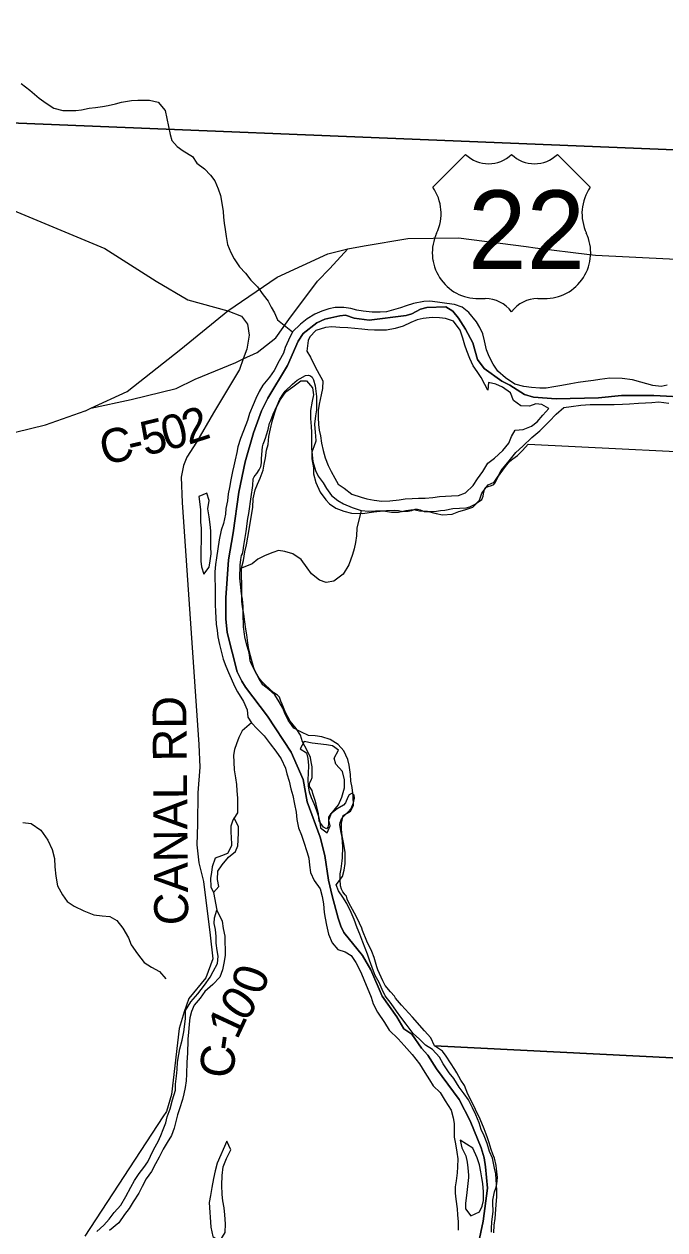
# Model space of a CAD drawing. Extents: x 1643459 to 2064572, y 425441 to 780708.
# Drawn here: x 1833460 to 1839127, y 574746 to 585413 of the extents above; entities that cross this region are included whole.
import ezdxf

# ---------------------------------------------------------------- set-up
doc = ezdxf.new("R2010")
doc.units = 0
for name, color, linetype in [('GM_X_Airport_Text_Class_2', 7, 'Continuous'), ('GM_X_City_Street', 7, 'Continuous'), ('GM_X_Minor_Lake', 7, 'Continuous'), ('GM_X_Section_Text', 7, 'Continuous'), ('GM_X_State_Route', 7, 'Continuous'), ('GM_X_Township_Subdivision_Text', 7, 'Continuous'), ('GM_X_Unincorporated_Text', 7, 'Continuous'), ('GM_X_US_Route', 7, 'Continuous'), ('RD_X_Text', 7, 'Continuous'), ('RD_X_Wall', 7, 'Continuous'), ('SH_Named_Boundary', 7, 'Continuous')]:
    doc.layers.add(name, color=color, linetype=linetype)

msp = doc.modelspace()

# ---------------------------------------------------------------- linework, layer by layer
at = {"layer": 'GM_X_City_Street'}
for points in [[(1839806, 585459), (1839838, 585377), (1839877, 585224), (1839960, 584790), (1839989, 584545), (1840064, 584268), (1839719, 584280), (1831305, 584622)], [(1831305, 584622), (1839719, 584280)], [(1837436, 574418), (1837519, 574823), (1837558, 575116), (1837542, 575303), (1837528, 575383), (1837501, 575472), (1837406, 575711), (1837307, 575898), (1837107, 576171), (1837031, 576292), (1836974, 576354), (1836888, 576477), (1836817, 576523), (1836757, 576630), (1836626, 576812), (1836526, 577045), (1836452, 577172), (1836287, 577378), (1836260, 577434), (1836238, 577503), (1836185, 577702), (1836152, 577841), (1836121, 578059), (1836078, 578220), (1835962, 578534), (1835929, 578731), (1835823, 578971), (1835613, 579291), (1835418, 579547), (1835386, 579599), (1835343, 579684), (1835255, 580032), (1835244, 580152), (1835245, 580339), (1835267, 580674), (1835310, 580914), (1835359, 581271), (1835414, 581540), (1835490, 581796), (1835559, 581993), (1835616, 582105), (1835790, 582394), (1835885, 582607), (1835929, 582677), (1836050, 582770), (1836120, 582804), (1836252, 582833), (1836302, 582837), (1836378, 582812), (1836512, 582795), (1836839, 582835), (1836889, 582851), (1836965, 582891), (1837021, 582906), (1837189, 582911), (1837251, 582873), (1837303, 582812), (1837364, 582715), (1837430, 582593), (1837471, 582446), (1837530, 582367), (1837686, 582254), (1837755, 582219), (1837887, 582136), (1837965, 582112), (1838165, 582098), (1838541, 582108), (1838745, 582127), (1839031, 582129), (1839362, 582111)], [(1839362, 582111), (1839031, 582129), (1838745, 582127), (1838541, 582108), (1838165, 582098), (1837965, 582112), (1837887, 582136), (1837755, 582219), (1837686, 582254), (1837530, 582367), (1837471, 582446), (1837430, 582593), (1837364, 582715), (1837303, 582812), (1837251, 582873), (1837189, 582911), (1837021, 582906), (1836965, 582891), (1836889, 582851), (1836839, 582835), (1836512, 582795), (1836378, 582812), (1836302, 582837), (1836252, 582833), (1836120, 582804), (1836050, 582770), (1835929, 582677), (1835885, 582607), (1835790, 582394), (1835616, 582105), (1835559, 581993), (1835490, 581796), (1835414, 581540), (1835359, 581271), (1835310, 580914), (1835267, 580674), (1835245, 580339), (1835244, 580152), (1835255, 580032), (1835343, 579684), (1835386, 579599), (1835418, 579547), (1835613, 579291), (1835823, 578971), (1835929, 578731), (1835962, 578534), (1836078, 578220), (1836121, 578059), (1836152, 577841), (1836185, 577702), (1836238, 577503), (1836260, 577434), (1836287, 577378), (1836452, 577172), (1836526, 577045), (1836626, 576812), (1836757, 576630), (1836817, 576523), (1836888, 576477), (1836974, 576354), (1837031, 576292), (1837107, 576171), (1837307, 575898), (1837406, 575711), (1837501, 575472), (1837528, 575383), (1837542, 575303), (1837558, 575116), (1837519, 574823), (1837436, 574418)]]:
    msp.add_lwpolyline(points, dxfattribs=at)
at = {"layer": 'GM_X_Minor_Lake'}
for points in [[(1834051, 582016), (1834407, 582093), (1834806, 582190), (1834974, 582273), (1835331, 582421), (1835398, 582453), (1835520, 582509), (1835687, 582638), (1835800, 582800), (1836056, 583140), (1836163, 583250), (1836323, 583425)], [(1835261, 582876), (1835384, 582831), (1835436, 582759), (1835451, 582660), (1835430, 582538), (1835398, 582453), (1835365, 582358), (1835136, 581975), (1834986, 581716), (1834900, 581582), (1834871, 581508), (1834850, 581406), (1834859, 581182), (1835005, 579040), (1835014, 578838), (1834996, 578613), (1834994, 578335), (1834989, 578152), (1835004, 577994), (1835047, 577829), (1835106, 577354), (1835130, 577143), (1835067, 576977), (1834918, 576794), (1834875, 576676), (1834832, 576528), (1834762, 575943), (1834719, 575793), (1834688, 575747)], [(1834688, 575747), (1833997, 574691)]]:
    msp.add_lwpolyline(points, dxfattribs=at)
at = {"layer": 'GM_X_State_Route'}
for points in [[(1839603, 576247), (1837091, 576373), (1837058, 576446), (1837000, 576508), (1836895, 576628), (1836863, 576664), (1836797, 576735), (1836745, 576797), (1836735, 576813), (1836700, 576853), (1836654, 576907), (1836632, 576948), (1836589, 577046), (1836581, 577074), (1836555, 577156), (1836535, 577210), (1836492, 577300), (1836454, 577394), (1836448, 577414), (1836405, 577503), (1836383, 577549), (1836333, 577639), (1836318, 577673), (1836310, 577697), (1836300, 577709), (1836280, 577735), (1836268, 577759), (1836258, 577791), (1836254, 577845), (1836255, 577895), (1836265, 577941), (1836273, 578012), (1836275, 578037), (1836280, 578135), (1836274, 578219), (1836264, 578261), (1836253, 578329), (1836255, 578349), (1836271, 578387), (1836319, 578437), (1836353, 578475), (1836372, 578523), (1836382, 578565), (1836378, 578591), (1836360, 578609), (1836336, 578595), (1836322, 578573), (1836302, 578525), (1836284, 578503), (1836229, 578470), (1836169, 578424), (1836153, 578398), (1836151, 578332), (1836145, 578310), (1836133, 578294), (1836107, 578308), (1836085, 578340), (1836071, 578366), (1836065, 578426), (1836044, 578512), (1836034, 578544), (1836014, 578605), (1836008, 578633), (1835996, 578651), (1835984, 578669), (1835984, 578699), (1835999, 578725), (1836009, 578749), (1836009, 578779), (1836007, 578843), (1835999, 578887), (1835992, 578925), (1835976, 578963), (1835942, 579025), (1835922, 579063), (1835905, 579123), (1835867, 579181), (1835813, 579246), (1835771, 579322), (1835742, 579398), (1835730, 579422), (1835726, 579442), (1835718, 579458), (1835700, 579476), (1835670, 579496), (1835632, 579530), (1835593, 579567), (1835563, 579597), (1835539, 579627), (1835519, 579663), (1835472, 579751), (1835460, 579781), (1835452, 579833), (1835446, 579863), (1835430, 579919), (1835413, 579993), (1835409, 580016), (1835401, 580080), (1835396, 580202), (1835396, 580260), (1835392, 580326), (1835383, 580374), (1835375, 580458), (1835369, 580512), (1835372, 580628), (1835376, 580678), (1835384, 580712), (1835390, 580728), (1835398, 580756), (1835403, 580802), (1835423, 580923), (1835440, 581039), (1835446, 581085), (1835467, 581231), (1835483, 581331), (1835487, 581389), (1835494, 581409), (1835504, 581421), (1835518, 581437), (1835538, 581469), (1835554, 581499), (1835560, 581533), (1835560, 581549), (1835560, 581571), (1835569, 581673), (1835573, 581697), (1835581, 581713), (1835595, 581749), (1835603, 581779), (1835617, 581827), (1835630, 581884), (1835642, 581906), (1835662, 581962), (1835697, 582040), (1835721, 582094), (1835755, 582146), (1835769, 582166), (1835833, 582228), (1835874, 582263), (1835902, 582279), (1835950, 582305), (1835974, 582307), (1835994, 582303), (1836008, 582289), (1836020, 582267), (1836035, 582213), (1836045, 582119), (1836046, 582000), (1836036, 581947), (1836028, 581873), (1836033, 581801), (1836037, 581771), (1836041, 581725), (1836023, 581673), (1836005, 581627), (1836004, 581567), (1836018, 581489), (1836018, 581435), (1836039, 581357), (1836079, 581272), (1836129, 581204), (1836160, 581170), (1836218, 581132), (1836288, 581103), (1836356, 581087), (1836454, 581083), (1836554, 581098), (1836664, 581110), (1836738, 581113), (1836770, 581111), (1836810, 581101), (1836856, 581103), (1836890, 581110), (1836920, 581122), (1836940, 581122), (1836962, 581116), (1836998, 581100), (1837044, 581100), (1837106, 581103), (1837142, 581111), (1837182, 581113), (1837252, 581129), (1837370, 581134), (1837402, 581142), (1837442, 581162), (1837480, 581186), (1837507, 581209), (1837521, 581237), (1837525, 581275), (1837533, 581295), (1837545, 581313), (1837563, 581323), (1837593, 581331), (1837613, 581341), (1837629, 581361), (1837656, 581415), (1837694, 581467), (1837728, 581514), (1837754, 581544), (1837782, 581568), (1837824, 581598), (1837851, 581624), (1837869, 581640), (1837917, 581698), (1839939, 581596)], [(1837593, 574725), (1837594, 574757), (1837598, 574817), (1837608, 574909), (1837605, 574981), (1837607, 575009), (1837615, 575053), (1837621, 575083), (1837633, 575115), (1837640, 575151), (1837646, 575209), (1837638, 575287), (1837636, 575315), (1837619, 575379), (1837607, 575417), (1837591, 575457), (1837571, 575525), (1837559, 575559), (1837546, 575593), (1837528, 575639), (1837494, 575725), (1837453, 575812), (1837421, 575880), (1837385, 575946), (1837354, 576024), (1837324, 576070), (1837286, 576134), (1837270, 576166), (1837193, 576283), (1837161, 576327), (1837091, 576373), (1839603, 576247)]]:
    msp.add_lwpolyline(points, dxfattribs=at)
at = {"layer": 'GM_X_Township_Subdivision_Text'}
for points in [[(1835026, 580946), (1835022, 580663), (1835028, 580612), (1835048, 580548), (1835096, 580610), (1835106, 580664), (1835115, 580726), (1835111, 580790), (1835112, 580865), (1835110, 580929), (1835104, 580987), (1835097, 581053), (1835085, 581124), (1835096, 581198), (1835076, 581264), (1835004, 581235)], [(1835004, 581235), (1835021, 581118), (1835019, 581060), (1835020, 581008), (1835026, 580954), (1835026, 580946)], [(1835290, 578232), (1835295, 578144), (1835259, 578076), (1835205, 578056), (1835151, 578033), (1835124, 577959), (1835118, 577907), (1835109, 577856), (1835111, 577782), (1835135, 577732), (1835183, 577784), (1835169, 577846), (1835172, 577918), (1835212, 577974), (1835269, 578042), (1835329, 578094), (1835349, 578144), (1835352, 578194), (1835356, 578262), (1835356, 578312), (1835319, 578390)], [(1835319, 578390), (1835307, 578371), (1835288, 578317), (1835288, 578249), (1835290, 578232)]]:
    msp.add_lwpolyline(points, dxfattribs=at)
at = {"layer": 'GM_X_Unincorporated_Text'}
for points in [[(1839148, 582218), (1839094, 582208), (1839022, 582216), (1838968, 582231), (1838916, 582245), (1838842, 582266), (1838750, 582278), (1838640, 582281), (1838552, 582270), (1838496, 582260), (1838426, 582252), (1838359, 582243), (1838295, 582231), (1838217, 582216), (1838145, 582204), (1838077, 582194), (1838021, 582193), (1837949, 582199), (1837881, 582208), (1837801, 582228), (1837719, 582285), (1837650, 582342), (1837608, 582404), (1837573, 582474), (1837549, 582533), (1837531, 582611), (1837516, 582674), (1837490, 582730), (1837460, 582780), (1837393, 582861), (1837333, 582910), (1837267, 582934), (1837199, 582942), (1837115, 582953), (1837049, 582962), (1836995, 582960), (1836905, 582942), (1836839, 582921), (1836789, 582903), (1836727, 582885), (1836664, 582868), (1836608, 582864), (1836538, 582864), (1836460, 582873), (1836404, 582883), (1836351, 582896), (1836287, 582906), (1836211, 582907), (1836156, 582895), (1836092, 582875), (1836030, 582846), (1835964, 582806), (1835905, 582760), (1835835, 582692), (1835799, 582616), (1835770, 582552), (1835754, 582502), (1835717, 582434), (1835671, 582348), (1835629, 582290), (1835570, 582220), (1835540, 582162), (1835509, 582100), (1835485, 582046), (1835454, 581968), (1835436, 581906), (1835400, 581814), (1835375, 581746), (1835351, 581674)], [(1835973, 582614), (1835960, 582521), (1835992, 582467), (1836021, 582404), (1836053, 582350), (1836101, 582257), (1836100, 582189), (1836088, 582135), (1836069, 582051), (1836061, 581995), (1836061, 581932), (1836064, 581872), (1836070, 581820), (1836082, 581770), (1836089, 581707), (1836105, 581641), (1836122, 581575), (1836148, 581508), (1836176, 581454), (1836207, 581396), (1836239, 581343), (1836291, 581307), (1836359, 581256), (1836440, 581229), (1836492, 581213), (1836556, 581201), (1836624, 581194), (1836696, 581196), (1836776, 581205), (1836831, 581213), (1836893, 581217), (1836949, 581218), (1837007, 581220), (1837075, 581225), (1837135, 581233), (1837239, 581240), (1837301, 581242), (1837363, 581268), (1837432, 581331), (1837470, 581391), (1837516, 581455), (1837561, 581529), (1837619, 581573), (1837694, 581641), (1837746, 581707), (1837770, 581765), (1837803, 581821), (1837873, 581826), (1837949, 581856), (1837999, 581894), (1838048, 581954), (1838102, 582012), (1838038, 582048), (1837986, 582054), (1837930, 582033), (1837852, 582037), (1837788, 582082), (1837761, 582150), (1837691, 582201), (1837631, 582229), (1837567, 582242), (1837561, 582174), (1837535, 582224), (1837501, 582286), (1837468, 582339), (1837432, 582389), (1837402, 582456), (1837375, 582522), (1837357, 582574), (1837341, 582635), (1837316, 582707), (1837258, 582786), (1837188, 582808), (1837134, 582816), (1837068, 582819), (1836988, 582809), (1836936, 582798), (1836880, 582774), (1836812, 582742), (1836742, 582721), (1836666, 582707), (1836611, 582705), (1836559, 582706), (1836501, 582710), (1836447, 582715), (1836385, 582719), (1836323, 582727), (1836251, 582730), (1836183, 582734), (1836125, 582729), (1836041, 582703), (1836041, 582702)], [(1836041, 582702), (1835987, 582647), (1835973, 582614)], [(1835676, 579480), (1835624, 579527), (1835570, 579569), (1835538, 579622), (1835499, 579698), (1835479, 579759), (1835463, 579823), (1835448, 579881), (1835440, 579939), (1835429, 580010), (1835421, 580060), (1835411, 580126), (1835404, 580193), (1835392, 580257), (1835386, 580307), (1835387, 580373), (1835385, 580462), (1835382, 580528), (1835382, 580600), (1835399, 580667), (1835413, 580744), (1835427, 580807), (1835438, 580873), (1835448, 580925), (1835463, 581015), (1835473, 581083), (1835483, 581141), (1835486, 581212), (1835502, 581292), (1835523, 581342), (1835549, 581396), (1835574, 581468), (1835584, 581520), (1835594, 581576), (1835605, 581644), (1835617, 581694), (1835625, 581765), (1835638, 581833), (1835654, 581899), (1835677, 581977), (1835695, 582029), (1835727, 582091), (1835776, 582159), (1835836, 582203), (1835906, 582256), (1835958, 582256), (1836012, 582196), (1836018, 582135), (1836009, 582079), (1835993, 581995), (1835994, 581923), (1835998, 581854), (1836002, 581802), (1836001, 581734), (1836001, 581660), (1836007, 581604), (1836014, 581545), (1836036, 581463), (1836061, 581413), (1836105, 581356), (1836133, 581306), (1836180, 581243), (1836234, 581199), (1836286, 581170), (1836362, 581138), (1836442, 581109), (1836508, 581103), (1836568, 581108), (1836638, 581108), (1836708, 581095), (1836770, 581095), (1836836, 581109), (1836904, 581120), (1836956, 581106), (1837026, 581103), (1837104, 581085), (1837160, 581072), (1837246, 581078), (1837304, 581100), (1837358, 581115), (1837428, 581139), (1837487, 581203), (1837509, 581265), (1837564, 581337), (1837616, 581362), (1837654, 581414), (1837680, 581464), (1837751, 581550), (1837809, 581624), (1837870, 581678), (1837950, 581756), (1838021, 581815), (1838103, 581899), (1838166, 581963), (1838234, 582021), (1838298, 582030), (1838384, 582042), (1838466, 582047), (1838540, 582049), (1838592, 582049), (1838680, 582048)], [(1838680, 582048), (1838751, 582050), (1838815, 582053), (1838893, 582061), (1838957, 582064), (1839013, 582066), (1839075, 582072), (1839163, 582061)], [(1835351, 581674), (1835340, 581622), (1835326, 581558), (1835316, 581506), (1835303, 581454), (1835289, 581383), (1835276, 581313), (1835266, 581257), (1835258, 581197), (1835245, 581129), (1835241, 581079), (1835222, 580996), (1835204, 580936), (1835186, 580852), (1835161, 580692), (1835154, 580632), (1835148, 580569), (1835147, 580503), (1835149, 580445), (1835151, 580343), (1835150, 580276), (1835152, 580216), (1835159, 580106), (1835167, 580048), (1835174, 579993), (1835188, 579925), (1835206, 579853), (1835221, 579796), (1835245, 579732), (1835269, 579678), (1835292, 579625), (1835322, 579557), (1835348, 579505), (1835399, 579420), (1835433, 579347), (1835438, 579283), (1835470, 579233), (1835520, 579180), (1835583, 579116), (1835635, 579047), (1835685, 578981), (1835734, 578912), (1835772, 578832), (1835783, 578781), (1835803, 578717), (1835819, 578649), (1835838, 578588), (1835852, 578512), (1835865, 578440), (1835871, 578377), (1835887, 578303), (1835912, 578237), (1835930, 578186), (1835963, 578084), (1835977, 578033), (1835983, 577973), (1835992, 577907), (1836026, 577838), (1836077, 577762), (1836097, 577694), (1836109, 577629), (1836114, 577553), (1836122, 577503), (1836135, 577442), (1836151, 577362), (1836184, 577284), (1836236, 577225), (1836300, 577205), (1836352, 577174), (1836394, 577110), (1836439, 577025), (1836471, 576945), (1836494, 576890), (1836528, 576806), (1836547, 576745), (1836585, 576671), (1836648, 576580), (1836688, 576514), (1836768, 576435), (1836821, 576376), (1836893, 576298), (1836956, 576215), (1837004, 576138), (1837046, 576074), (1837077, 576021), (1837139, 575961), (1837185, 575886), (1837236, 575806), (1837254, 575737), (1837263, 575687), (1837263, 575629), (1837265, 575567), (1837276, 575508), (1837288, 575432), (1837296, 575374), (1837293, 575304), (1837289, 575249), (1837280, 575181), (1837272, 575127), (1837272, 575071), (1837277, 575017)], [(1837614, 574720), (1837616, 574786), (1837627, 574846), (1837635, 574966), (1837642, 575040), (1837642, 575093), (1837631, 575241), (1837621, 575293), (1837602, 575380), (1837576, 575440), (1837556, 575509), (1837529, 575577), (1837501, 575635), (1837484, 575692), (1837456, 575764), (1837426, 575825), (1837389, 575895), (1837353, 575949), (1837309, 576008), (1837260, 576085), (1837220, 576135), (1837167, 576216), (1837135, 576274), (1837073, 576343), (1837011, 576381), (1836958, 576434), (1836900, 576484), (1836838, 576567), (1836791, 576629), (1836753, 576682), (1836706, 576748), (1836654, 576817), (1836628, 576873), (1836601, 576934), (1836565, 576996), (1836537, 577067), (1836516, 577131), (1836496, 577185), (1836476, 577238), (1836455, 577292), (1836429, 577362), (1836405, 577417), (1836380, 577493), (1836354, 577553), (1836315, 577632), (1836279, 577688), (1836241, 577745), (1836220, 577799), (1836276, 577871), (1836290, 577929), (1836299, 577987), (1836299, 578084), (1836288, 578158), (1836272, 578232), (1836267, 578288), (1836267, 578345), (1836283, 578411), (1836346, 578451), (1836372, 578501), (1836370, 578585), (1836361, 578659), (1836351, 578717), (1836346, 578776), (1836334, 578858), (1836322, 578908), (1836289, 578983), (1836239, 579039), (1836167, 579084), (1836093, 579108), (1836035, 579117), (1835975, 579121), (1835912, 579148), (1835844, 579184), (1835796, 579255), (1835769, 579309), (1835747, 579360), (1835717, 579416), (1835676, 579480)], [(1836133, 579037), (1836007, 579053), (1835937, 579067), (1835902, 579003)], [(1835902, 579003), (1835957, 578967), (1835968, 578917), (1835974, 578854), (1835973, 578784), (1835969, 578730), (1835971, 578672), (1835982, 578621), (1835998, 578571), (1836022, 578519), (1836042, 578465), (1836065, 578402), (1836075, 578352), (1836081, 578302), (1836140, 578257), (1836167, 578319), (1836155, 578372), (1836175, 578426), (1836242, 578507), (1836270, 578575), (1836295, 578656), (1836293, 578726), (1836276, 578802), (1836216, 578867), (1836202, 578919), (1836241, 578991), (1836187, 579028), (1836133, 579037)], [(1837317, 575538), (1837332, 575472), (1837366, 575401), (1837379, 575345), (1837383, 575295), (1837389, 575231), (1837390, 575209)], [(1837390, 575209), (1837374, 575050), (1837363, 574982), (1837365, 574932), (1837411, 574869), (1837487, 574905), (1837511, 574955), (1837523, 575007), (1837524, 575081), (1837518, 575156), (1837509, 575206), (1837499, 575258), (1837487, 575322), (1837468, 575383), (1837428, 575469), (1837317, 575538)], [(1837277, 575017), (1837289, 574932), (1837293, 574878), (1837300, 574816), (1837300, 574742)]]:
    msp.add_lwpolyline(points, dxfattribs=at)
at = {"layer": 'GM_X_US_Route'}
for points in [[(1833435, 584887), (1833509, 584829), (1833593, 584758), (1833654, 584713), (1833724, 584671), (1833802, 584648), (1833866, 584648), (1833918, 584649), (1833968, 584655), (1834036, 584669), (1834090, 584676), (1834152, 584684), (1834202, 584692), (1834267, 584709), (1834321, 584723), (1834411, 584738), (1834467, 584742), (1834569, 584741), (1834645, 584723), (1834706, 584648), (1834736, 584508), (1834751, 584437), (1834767, 584383), (1834813, 584332), (1834868, 584292), (1834948, 584241), (1834988, 584183), (1835055, 584132), (1835107, 584078), (1835147, 584027), (1835176, 583957), (1835196, 583897), (1835210, 583828), (1835219, 583756), (1835223, 583704), (1835229, 583652), (1835238, 583597), (1835248, 583533), (1835259, 583465), (1835289, 583392), (1835317, 583338), (1835364, 583265), (1835418, 583211), (1835466, 583148), (1835525, 583090), (1835573, 583019), (1835619, 582963), (1835646, 582908), (1835674, 582858), (1835702, 582798), (1835835, 582692)], [(1836442, 581109), (1836403, 580953), (1836400, 580887), (1836392, 580828), (1836378, 580770), (1836363, 580720), (1836331, 580630), (1836282, 580546), (1836198, 580484), (1836130, 580473), (1836072, 580493), (1836002, 580550), (1835962, 580604), (1835909, 580677), (1835837, 580728), (1835767, 580748), (1835709, 580757), (1835659, 580739), (1835593, 580711), (1835527, 580681), (1835476, 580638), (1835382, 580600)], [(1835470, 579233), (1835389, 579161), (1835359, 579101), (1835337, 579047), (1835320, 578995), (1835312, 578945), (1835314, 578885), (1835317, 578816), (1835329, 578744), (1835337, 578686), (1835342, 578630), (1835348, 578565), (1835347, 578435), (1835316, 578386)], [(1833450, 578349), (1833522, 578342), (1833609, 578283), (1833671, 578195), (1833708, 578110), (1833730, 578030), (1833733, 577958), (1833739, 577875), (1833754, 577789), (1833800, 577710), (1833842, 577650), (1833903, 577611), (1833987, 577567), (1834077, 577532), (1834151, 577525), (1834217, 577517), (1834281, 577482), (1834334, 577414), (1834382, 577329), (1834408, 577267), (1834463, 577188), (1834521, 577110), (1834586, 577069), (1834656, 577032), (1834712, 576968)], [(1835135, 577732), (1835163, 577573)], [(1834165, 574788), (1834211, 574840), (1834257, 574898), (1834316, 574965), (1834360, 575041), (1834405, 575123), (1834437, 575183), (1834477, 575245), (1834520, 575297), (1834554, 575349), (1834578, 575399), (1834607, 575461), (1834645, 575529), (1834668, 575581), (1834690, 575635), (1834714, 575693), (1834725, 575746), (1834751, 575818), (1834771, 575896), (1834800, 575982), (1834800, 576036), (1834807, 576106), (1834813, 576164), (1834818, 576229), (1834828, 576297), (1834836, 576347), (1834857, 576425), (1834873, 576499), (1834882, 576565), (1834886, 576616), (1834886, 576686), (1834935, 576764), (1834997, 576834), (1835056, 576910), (1835104, 576981), (1835133, 577033), (1835171, 577103), (1835177, 577168), (1835168, 577218), (1835160, 577282), (1835160, 577340), (1835153, 577403), (1835141, 577457), (1835143, 577507), (1835164, 577573)], [(1835163, 577573), (1835211, 577476), (1835221, 577412), (1835234, 577344), (1835236, 577292), (1835238, 577225), (1835239, 577175), (1835229, 577119), (1835215, 577047), (1835190, 576981), (1835130, 576917), (1835059, 576855), (1835017, 576797), (1834965, 576733), (1834940, 576679), (1834926, 576623), (1834920, 576565), (1834913, 576493), (1834909, 576437), (1834908, 576425)], [(1834908, 576425), (1834904, 576310), (1834898, 576230), (1834897, 576122), (1834893, 576064), (1834884, 576005), (1834872, 575949), (1834860, 575899), (1834833, 575817), (1834817, 575765), (1834806, 575715), (1834786, 575647), (1834762, 575581), (1834725, 575519), (1834691, 575459), (1834654, 575389), (1834622, 575331), (1834586, 575261), (1834539, 575197), (1834505, 575129), (1834476, 575071), (1834424, 574993), (1834390, 574935), (1834347, 574881), (1834297, 574807), (1834214, 574741)], [(1835252, 575531), (1835166, 575337), (1835150, 575267), (1835135, 575201), (1835121, 575121), (1835107, 575049), (1835097, 574988)], [(1835097, 574988), (1835111, 574770), (1835130, 574687), (1835190, 574645), (1835239, 574723), (1835241, 574799), (1835236, 574879), (1835228, 574942), (1835218, 575002), (1835213, 575060), (1835209, 575140), (1835212, 575227), (1835220, 575303), (1835251, 575377), (1835289, 575455), (1835252, 575531)], [(1834102, 574732), (1834165, 574788)]]:
    msp.add_lwpolyline(points, dxfattribs=at)
at = {"layer": 'RD_X_Text'}
msp.add_lwpolyline([(1830236, 585066), (1831305, 584622), (1834173, 583429), (1834627, 583139), (1834907, 582975), (1835261, 582876)], dxfattribs=at)
at = {"layer": 'RD_X_Wall'}
for points in [[(1834002, 581993), (1834051, 582016), (1834370, 582164), (1834846, 582539), (1835261, 582876), (1835697, 583175), (1836147, 583381), (1836323, 583425), (1836468, 583452), (1836853, 583517), (1837302, 583522), (1837900, 583445)], [(1837900, 583445), (1837981, 583435), (1838460, 583376)], [(1838460, 583376), (1838513, 583369), (1839167, 583336), (1839471, 583325), (1839567, 583328), (1839699, 583347), (1839778, 583383), (1839923, 583449)], [(1833383, 581802), (1833648, 581869), (1834000, 581993), (1834002, 581993)]]:
    msp.add_lwpolyline(points, dxfattribs=at)
at = {"layer": 'SH_Named_Boundary'}
for p, q in [((1837365, 584261), (1837075, 583971)), ((1838467, 583971), (1838177, 584261)), ((1837481, 582985), (1837539, 582985)), ((1838003, 582985), (1838061, 582985))]:
    msp.add_line(p, q, dxfattribs=at)
for centre, radius, start, end in [((1837568, 584468), 290, 225.573, 314.427), ((1837974, 584468), 290, 225.573, 314.427), ((1836742, 583738), 406, 334.5471, 35.0009), ((1838800, 583738), 406, 144.9991, 205.4529), ((1837476, 583391), 406, 154.8319, 270.6383), ((1838065, 583391), 406, 269.3617, 25.1681), ((1837539, 582695), 290, 36.8699, 90), ((1838003, 582695), 290, 90, 143.1301)]:
    msp.add_arc(centre, radius, start, end, dxfattribs=at)

# ---------------------------------------------------------------- texts
at = {"layer": 'GM_X_Airport_Text_Class_2'}
for s in ['0', '/']:
    msp.add_text(s, height=1, dxfattribs=at).set_placement((1837295, 583526))
msp.add_text('22', height=1, rotation=0, dxfattribs=at).set_placement((1837089, 583319))
at = {"layer": 'GM_X_Section_Text'}
for s, rotation, p in [('5', 13.4008, (1834529, 581593)), ('0', 14.5931, (1834716, 581638)), ('2', 17.9782, (1834913, 581690)), ('C', 12.9665, (1834167, 581510)), ('-', 13.0598, (1834407, 581565)), ('CANAL RD', 90.5133, (1834912, 577442)), ('0', 71.4062, (1835567, 576812)), ('0', 54.2427, (1835414, 576575)), ('1', 65.0108, (1835344, 576420)), ('-', 81.9328, (1835333, 576321)), ('C', 83.4796, (1835305, 576078))]:
    msp.add_text(s, height=300, rotation=rotation, dxfattribs=at).set_placement(p)
at = {"layer": 'SH_Named_Boundary'}
msp.add_text('22', height=696.1, dxfattribs=at).set_placement((1837386, 583246))

doc.saveas('drawing.dxf')
